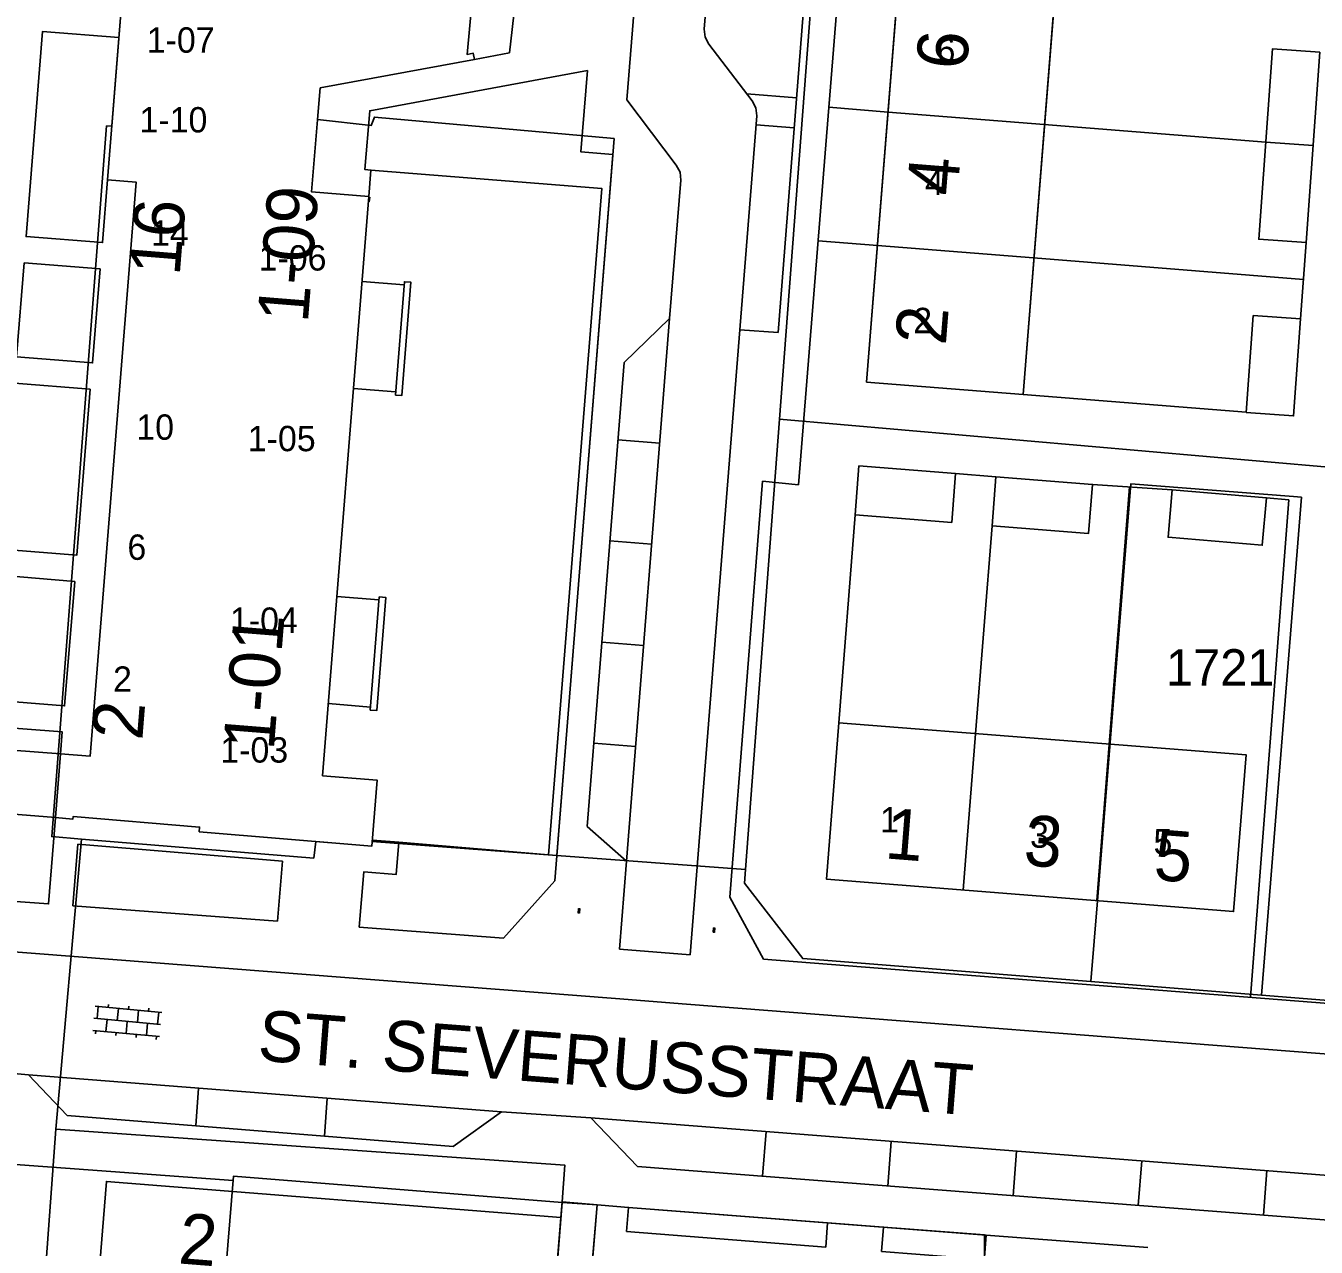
# Model space of a CAD drawing. Extents: x 148816 to 151297, y 399515 to 402500.
# Drawn here: x 150079.6 to 150143.2, y 401086.2 to 401146.4 of the extents above; entities that cross this region are included whole.
import ezdxf

# ---------------------------------------------------------------- set-up
doc = ezdxf.new("R2010")
doc.units = 0
for name, color, linetype in [('B01 Hoofdgebouw  [T] Norm', 7, 'Continuous'), ('B01 hoofgebouw', 7, 'Continuous'), ('B02 Bijgebouw  [D] Norm', 7, 'Continuous'), ('B03 Overig opstal  [D] Norm', 7, 'Continuous'), ('B07 Tussenmuur  [D] Norm', 7, 'Continuous'), ('G01 perceelsgrens', 7, 'Continuous'), ('S02 Open verharding  Norm', 7, 'Continuous'), ('T01 Muur  [T] Gem', 7, 'Continuous'), ('T04 Haag heg  [D] Gem', 7, 'Continuous'), ('V00 Kant verharding algemeen  [T] Norm', 7, 'Continuous'), ('V00 Kant verharding algemeen secundair  [D] Gem', 7, 'Continuous'), ('V00 Kant verharding algemeen secundair  [T] Gem', 7, 'Continuous'), ('V00 Kant verharding algemeen secundair  [T] Norm', 7, 'Continuous'), ('Z01 perceelnummer', 7, 'Continuous'), ('Z02 huisnummer', 7, 'Continuous'), ('Z02 Huisnummer  [Tekst] Norm', 7, 'Continuous'), ('Z06 straatnaam', 7, 'Continuous')]:
    doc.layers.add(name, color=color, linetype=linetype)

msp = doc.modelspace()

# ---------------------------------------------------------------- linework, layer by layer
at = {"layer": 'B01 Hoofdgebouw  [T] Norm'}
for p, q in [((150125.77, 401188.32), (150121.02, 401128.82)), ((150128.74, 401128.21), (150133.46, 401187.71)), ((150096.47, 401137.714), (150096.514, 401137.71)), ((150096.534, 401137.939), (150096.514, 401137.71)), ((150121.02, 401128.82), (150128.74, 401128.21)), ((150119.04, 401104.32), (150119.65, 401112.02)), ((150119.65, 401112.02), (150139.73, 401110.44)), ((150139.73, 401110.44), (150139.11, 401102.72)), ((150139.11, 401102.72), (150119.04, 401104.32)), ((150107.74, 401088.27), (150107.32, 401083.29)), ((150109.29, 401088.14), (150107.74, 401088.27)), ((150109.19, 401086.95), (150109.29, 401088.14)), ((150119.1, 401087.38), (150119.01, 401086.18)), ((150121.86, 401087.17), (150119.1, 401087.38)), ((150119.01, 401086.18), (150109.19, 401086.95)), ((150121.76, 401085.97), (150121.86, 401087.17))]:
    msp.add_line(p, q, dxfattribs=at)
for points in [[(150094.801, 401157.554), (150089.023, 401158.007), (150088.328, 401149.135), (150084.462, 401149.474), (150083.617, 401138.782), (150085.028, 401138.671)], [(150084.462, 401149.474), (150083.617, 401138.782), (150085.033, 401138.671), (150082.755, 401110.372), (150081.3, 401110.489), (150081.048, 401107.349), (150081.905, 401107.278), (150081.915, 401107.398), (150088.154, 401106.881), (150088.135, 401106.652), (150096.646, 401105.946), (150096.905, 401109.196), (150094.214, 401109.411), (150096.492, 401137.971), (150093.661, 401138.2), (150094.094, 401143.321), (150101.701, 401144.724), (150101.639, 401145.031), (150101.335, 401144.972), (150101.581, 401147.661)], [(150159.43, 401055.367), (150103.749, 401059.805), (150106.027, 401088.384), (150089.819, 401089.676), (150089.357, 401084.077), (150072.596, 401085.396), (150064.835, 401063.042), (150061.655, 401063.293), (150061.425, 401060.292), (150060.339, 401060.389), (150057.944, 401053.414), (150058.352, 401053.264), (150055.66, 401045.492), (150077.02, 401043.763), (150077.147, 401045.328), (150166.382, 401038.298), (150166.296, 401037.171), (150169.534, 401036.923), (150169.622, 401038.049), (150170.603, 401037.973), (150171.908, 401054.764), (150162.682, 401055.358), (150162.662, 401055.109), (150159.43, 401055.367)]]:
    msp.add_lwpolyline(points, dxfattribs=at)
msp.add_lwpolyline([(150166.382, 401038.298), (150166.296, 401037.171), (150169.534, 401036.923), (150169.622, 401038.049), (150170.603, 401037.973), (150171.908, 401054.764), (150162.682, 401055.358), (150162.662, 401055.109), (150103.749, 401059.805), (150106.027, 401088.384), (150089.819, 401089.676), (150089.357, 401084.077), (150072.596, 401085.396), (150064.835, 401063.042), (150061.655, 401063.293), (150061.425, 401060.292), (150060.339, 401060.389), (150057.944, 401053.414), (150058.352, 401053.264), (150055.66, 401045.492), (150077.02, 401043.763), (150077.147, 401045.328)], close=True, dxfattribs=at)
at = {"layer": 'B01 hoofgebouw'}
for points in [[(150128.74, 401128.21), (150121.02, 401128.82), (150125.77, 401188.32), (150133.46, 401187.71), (150128.74, 401128.21)], [(150084.462, 401149.474), (150083.617, 401138.782), (150085.033, 401138.671), (150082.755, 401110.372), (150081.3, 401110.489), (150081.048, 401107.349), (150081.905, 401107.278), (150081.915, 401107.398), (150088.154, 401106.881), (150088.135, 401106.652), (150096.646, 401105.946), (150096.905, 401109.196), (150094.214, 401109.411), (150096.492, 401137.971), (150093.661, 401138.2)], [(150093.661, 401138.2), (150094.094, 401143.321), (150101.701, 401144.724), (150101.639, 401145.031), (150101.335, 401144.972), (150101.581, 401147.661)], [(150119.65, 401112.02), (150119.04, 401104.32), (150139.11, 401102.72), (150139.73, 401110.44), (150119.65, 401112.02)], [(150159.43, 401055.367), (150103.749, 401059.805), (150106.027, 401088.384), (150089.819, 401089.676), (150089.357, 401084.077), (150072.596, 401085.396), (150064.835, 401063.042), (150061.655, 401063.293), (150061.425, 401060.292), (150060.339, 401060.389), (150057.944, 401053.414), (150058.352, 401053.264), (150055.66, 401045.492), (150077.02, 401043.763), (150077.147, 401045.328), (150166.382, 401038.298), (150166.296, 401037.171), (150169.534, 401036.923), (150169.622, 401038.049), (150170.603, 401037.973), (150171.908, 401054.764), (150162.682, 401055.358), (150162.662, 401055.109), (150159.43, 401055.367)], [(150105.96, 401087.64), (150083.56, 401089.42), (150081.52, 401064.26), (150103.93, 401062.47), (150105.96, 401087.64)], [(150176.42, 401081.7), (150174.88, 401081.82), (150174.76, 401080.62), (150169.17, 401081.05), (150169.28, 401082.25), (150163.3, 401082.72), (150163.41, 401083.92), (150160.63, 401084.15), (150160.51, 401082.94), (150154.57, 401083.41), (150154.45, 401082.39), (150126.75, 401084.591), (150126.83, 401085.57), (150121.76, 401085.97), (150121.86, 401087.17), (150119.1, 401087.38), (150119.01, 401086.18), (150109.19, 401086.95), (150109.29, 401088.14), (150107.74, 401088.27), (150107.32, 401083.29)]]:
    msp.add_lwpolyline(points, dxfattribs=at)
at = {"layer": 'B02 Bijgebouw  [D] Norm'}
for points in [[(150143.361, 401145.079), (150142.686, 401135.696), (150140.349, 401135.864), (150141.024, 401145.247)], [(150140.077, 401132.106), (150139.733, 401127.321), (150142.07, 401127.153), (150142.414, 401131.938)], [(150120.647, 401124.688), (150125.411, 401124.31), (150125.22, 401121.902), (150120.456, 401122.28)], [(150127.394, 401124.15), (150132.158, 401123.772), (150131.967, 401121.364), (150127.203, 401121.742)], [(150136.079, 401123.507), (150140.726, 401123.107), (150140.525, 401120.773), (150135.878, 401121.173)]]:
    msp.add_lwpolyline(points, close=True, dxfattribs=at)
at = {"layer": 'B03 Overig opstal  [D] Norm'}
for p, q in [((150098.231, 401133.614), (150096.158, 401133.78)), ((150097.81, 401128.333), (150095.736, 401128.498)), ((150096.992, 401118.083), (150094.919, 401118.249)), ((150096.571, 401112.802), (150094.497, 401112.968))]:
    msp.add_line(p, q, dxfattribs=at)
at = {"layer": 'B07 Tussenmuur  [D] Norm'}
for p, q in [((150129.771, 401141.516), (150122.081, 401142.13)), ((150129.771, 401141.516), (150122.081, 401142.13)), ((150143.03, 401140.481), (150140.693, 401140.649)), ((150143.03, 401140.481), (150140.693, 401140.649)), ((150129.246, 401134.94), (150121.556, 401135.554)), ((150129.246, 401134.94), (150121.556, 401135.554)), ((150126.396, 401111.482), (150125.782, 401103.782)), ((150126.396, 401111.482), (150125.782, 401103.782)), ((150132.98, 401110.957), (150132.366, 401103.257)), ((150132.98, 401110.957), (150132.366, 401103.257))]:
    msp.add_line(p, q, dxfattribs=at)
at = {"layer": 'G01 perceelsgrens'}
for points in [[(150116.737, 401126.99), (150143.784, 401124.619), (150146.129, 401161.264), (150144.178, 401161.432), (150144.987, 401171.231), (150146.833, 401171.038), (150152.297, 401243.622), (150126.203, 401245.518)], [(150126.203, 401245.518), (150121.027, 401183.838), (150116.737, 401126.99)], [(150085.821, 401149.354), (150084.462, 401149.474), (150083.826, 401141.428)], [(150103.709, 401147.493), (150103.431, 401145.043)], [(150103.431, 401145.043), (150101.701, 401144.724), (150094.094, 401143.321), (150093.962, 401141.764)], [(150082.324, 401106.293), (150080.861, 401106.413), (150083.569, 401141.45), (150083.826, 401141.428)], [(150093.962, 401141.764), (150096.609, 401141.471), (150096.767, 401141.88), (150108.582, 401140.829)], [(150108.582, 401140.829), (150105.75, 401105.489)], [(150116.737, 401126.99), (150115.061, 401104.792)], [(150142.057, 401123.183), (150134.051, 401123.808), (150132.401, 401103.255)], [(150142.456, 401123.152), (150140.484, 401098.598)], [(150142.057, 401123.183), (150142.456, 401123.152)], [(150082.324, 401106.293), (150081.063, 401091.988)], [(150093.879, 401106.175), (150093.773, 401105.359), (150082.324, 401106.293)], [(150093.879, 401106.175), (150096.646, 401105.946), (150096.663, 401106.166)], [(150105.75, 401105.489), (150096.663, 401106.166)], [(150115.061, 401104.792), (150105.75, 401105.489)], [(150115.061, 401104.792), (150115.011, 401104.123), (150117.875, 401100.4), (150132.081, 401099.268)], [(150132.401, 401103.255), (150132.081, 401099.268)], [(150132.081, 401099.268), (150140.484, 401098.598)], [(150140.484, 401098.598), (150157.567, 401097.237), (150157.934, 401097.461)], [(150080.547, 401084.8), (150081.063, 401091.988)], [(150081.063, 401091.988), (150106.15, 401090.22), (150106.022, 401088.414)], [(150104.704, 401072.066), (150105.96, 401087.64), (150106.022, 401088.414)], [(150106.022, 401088.414), (150109.29, 401088.14), (150126.921, 401086.776)], [(150126.921, 401086.776), (150126.75, 401084.591), (150126.297, 401077.142), (150125.905, 401072.206), (150125.964, 401071.573), (150125.922, 401071.033)], [(150126.921, 401086.776), (150134.887, 401086.155)]]:
    msp.add_lwpolyline(points, dxfattribs=at)
at = {"layer": 'S02 Open verharding  Norm'}
for p, q in [((150106.803, 401102.712), (150106.818, 401102.711)), ((150106.811, 401102.812), (150106.826, 401102.81)), ((150106.813, 401102.646), (150106.831, 401102.875)), ((150106.874, 401102.656), (150106.814, 401102.661)), ((150106.822, 401102.761), (150106.881, 401102.756)), ((150106.889, 401102.856), (150106.83, 401102.86)), ((150106.872, 401102.641), (150106.891, 401102.87)), ((150106.877, 401102.706), (150106.892, 401102.705)), ((150106.885, 401102.806), (150106.9, 401102.804)), ((150113.464, 401101.696), (150113.482, 401101.925)), ((150113.523, 401101.691), (150113.542, 401101.92)), ((150113.454, 401101.762), (150113.469, 401101.761)), ((150113.462, 401101.861), (150113.477, 401101.86)), ((150113.525, 401101.706), (150113.465, 401101.711)), ((150113.473, 401101.81), (150113.532, 401101.806)), ((150113.54, 401101.905), (150113.481, 401101.91)), ((150113.528, 401101.756), (150113.543, 401101.755)), ((150113.536, 401101.856), (150113.551, 401101.854)), ((150083.649, 401097.995), (150083.663, 401098.144)), ((150083.002, 401098.055), (150086.288, 401097.749)), ((150083.151, 401098.041), (150083.095, 401097.444)), ((150084.147, 401097.949), (150084.091, 401097.351)), ((150084.645, 401097.902), (150084.659, 401098.052)), ((150085.142, 401097.856), (150085.087, 401097.259)), ((150085.64, 401097.81), (150085.654, 401097.959)), ((150086.138, 401097.763), (150086.083, 401097.166)), ((150082.89, 401096.861), (150086.176, 401096.555)), ((150082.946, 401097.458), (150086.232, 401097.152)), ((150083.04, 401096.847), (150083.026, 401096.697)), ((150083.593, 401097.398), (150083.538, 401096.8)), ((150084.589, 401097.305), (150084.533, 401096.708)), ((150085.529, 401096.615), (150085.585, 401097.212)), ((150084.036, 401096.754), (150084.022, 401096.605)), ((150085.031, 401096.661), (150085.017, 401096.512)), ((150086.027, 401096.569), (150086.013, 401096.419))]:
    msp.add_line(p, q, dxfattribs=at)
at = {"layer": 'T01 Muur  [T] Gem'}
for points in [[(150097.798, 401128.183), (150098.243, 401133.764), (150098.562, 401133.739), (150098.117, 401128.157)], [(150096.559, 401112.652), (150097.004, 401118.233), (150097.323, 401118.208), (150096.878, 401112.627)]]:
    msp.add_lwpolyline(points, close=True, dxfattribs=at)
at = {"layer": 'T04 Haag heg  [D] Gem'}
for p, q in [((150119.164, 401142.364), (150122.081, 401142.13)), ((150140.693, 401140.649), (150129.771, 401141.516)), ((150118.636, 401135.789), (150121.556, 401135.554)), ((150142.555, 401133.884), (150129.246, 401134.94)), ((150125.411, 401124.31), (150127.394, 401124.15)), ((150132.158, 401123.772), (150136.079, 401123.507)), ((150132.98, 401110.957), (150133.978, 401123.649)), ((150119.65, 401112.02), (150120.457, 401122.28)), ((150126.396, 401111.482), (150127.203, 401121.742))]:
    msp.add_line(p, q, dxfattribs=at)
msp.add_lwpolyline([(150097.967, 401106.138), (150105.352, 401105.523), (150107.982, 401138.355), (150096.595, 401139.267)], dxfattribs=at)
at = {"layer": 'V00 Kant verharding algemeen  [T] Norm'}
for p, q in [((150112.47, 401183.32), (150109.2, 401142.73)), ((150113.976, 401158.172), (150113.02, 401146.21)), ((150118.15, 401150.24), (150116.67, 401131.27)), ((150080.412, 401146.107), (150084.171, 401145.81)), ((150113.07, 401145.83), (150113.02, 401146.21)), ((150113.24, 401145.48), (150113.07, 401145.83)), ((150115.38, 401142.68), (150113.24, 401145.48)), ((150109.2, 401142.73), (150111.64, 401139.52)), ((150117.572, 401142.83), (150115.119, 401143.021)), ((150115.57, 401142.34), (150115.38, 401142.68)), ((150115.61, 401141.95), (150115.57, 401142.34)), ((150112.33, 401100.59), (150115.61, 401141.95)), ((150117.456, 401141.349), (150115.574, 401141.496)), ((150111.64, 401139.52), (150111.83, 401139.17)), ((150096.298, 401139.291), (150096.595, 401139.267)), ((150111.83, 401139.17), (150111.86, 401138.78)), ((150111.86, 401138.78), (150111.317, 401131.961)), ((150142.685, 401135.696), (150142.414, 401131.938)), ((150111.317, 401131.961), (150109.069, 401129.787)), ((150116.67, 401131.27), (150114.77, 401131.4)), ((150109.069, 401129.787), (150107.247, 401106.909)), ((150128.74, 401128.21), (150139.734, 401127.338)), ((150114.29, 401103.43), (150115.89, 401123.94)), ((150115.89, 401123.94), (150117.67, 401123.76)), ((150141.836, 401123.021), (150139.943, 401098.492)), ((150140.726, 401123.107), (150141.836, 401123.021)), ((150109.186, 401105.208), (150107.247, 401106.909)), ((150082.147, 401106.045), (150081.902, 401102.997)), ((150092.23, 401105.209), (150082.147, 401106.045)), ((150092.23, 401105.209), (150091.984, 401102.247)), ((150108.84, 401100.87), (150109.186, 401105.208)), ((150115.94, 401100.37), (150114.29, 401103.43)), ((150091.984, 401102.247), (150081.902, 401102.997)), ((150077.144, 401100.876), (150108.65, 401098.427)), ((150161.45, 401096.81), (150115.94, 401100.37)), ((150112.141, 401098.156), (150166.019, 401093.969)), ((150103.027, 401092.845), (150107.437, 401092.546)), ((150107.437, 401092.546), (150109.724, 401090.152)), ((150165.247, 401085.829), (150109.724, 401090.152)), ((150106.027, 401088.384), (150107.74, 401088.27)), ((150109.29, 401088.14), (150119.1, 401087.38)), ((150126.83, 401086.78), (150121.86, 401087.17)), ((150126.83, 401085.57), (150126.83, 401086.78))]:
    msp.add_line(p, q, dxfattribs=at)
for points in [[(150117.67, 401123.76), (150122.873, 401188.553), (150125.77, 401188.32)], [(150084.171, 401145.81), (150080.412, 401146.107), (150079.601, 401135.991), (150083.373, 401135.693), (150083.617, 401138.782)], [(150096.492, 401137.971), (150096.595, 401139.267), (150096.298, 401139.291), (150096.533, 401142.195), (150107.264, 401144.172), (150106.944, 401140.166), (150108.518, 401140.042), (150105.65, 401104.23), (150103.13, 401101.41), (150096.013, 401101.944)], [(150096.013, 401101.944), (150096.239, 401104.675), (150097.835, 401104.543), (150097.967, 401106.138), (150096.67, 401106.245)], [(150074.424, 401095.14), (150079.715, 401094.665), (150081.62, 401092.673), (150100.65, 401091.137), (150103.027, 401092.845)], [(150089.801, 401089.457), (150074.374, 401090.591), (150072.601, 401085.396)]]:
    msp.add_lwpolyline(points, dxfattribs=at)
for points in [[(150079.498, 401134.695), (150079.131, 401130.06), (150082.878, 401129.763), (150083.245, 401134.398)], [(150079.029, 401128.763), (150078.382, 401120.588), (150082.103, 401120.294), (150082.75, 401128.469)], [(150081.997, 401118.998), (150081.494, 401112.858), (150077.795, 401113.161), (150078.298, 401119.301)], [(150077.692, 401111.865), (150081.386, 401111.573), (150081.3, 401110.489), (150077.606, 401110.781)], [(150077.358, 401107.645), (150081.048, 401107.349), (150080.706, 401103.093), (150077.02, 401103.37)]]:
    msp.add_lwpolyline(points, close=True, dxfattribs=at)
at = {"layer": 'V00 Kant verharding algemeen secundair  [D] Gem'}
for p, q in [((150087.959, 401092.161), (150088.104, 401094.01)), ((150094.299, 401091.65), (150094.444, 401093.515)), ((150115.895, 401089.672), (150116.067, 401091.874)), ((150122.067, 401089.191), (150122.238, 401091.393)), ((150128.238, 401088.711), (150128.409, 401090.913)), ((150134.409, 401088.23), (150134.581, 401090.432)), ((150140.581, 401087.75), (150140.752, 401089.952))]:
    msp.add_line(p, q, dxfattribs=at)
at = {"layer": 'V00 Kant verharding algemeen secundair  [T] Gem'}
for p, q in [((150108.765, 401125.972), (150110.827, 401125.808)), ((150108.368, 401120.988), (150110.43, 401120.823)), ((150107.971, 401116.003), (150110.033, 401115.839)), ((150107.574, 401111.019), (150109.636, 401110.855))]:
    msp.add_line(p, q, dxfattribs=at)
at = {"layer": 'V00 Kant verharding algemeen secundair  [T] Norm'}
for p, q in [((150111.317, 401131.961), (150109.186, 401105.208)), ((150108.84, 401100.87), (150112.33, 401100.59)), ((150108.65, 401098.427), (150112.141, 401098.156)), ((150079.715, 401094.665), (150103.027, 401092.845)), ((150107.437, 401092.546), (150167.565, 401087.864))]:
    msp.add_line(p, q, dxfattribs=at)

# ---------------------------------------------------------------- texts
at = {"layer": 'Z01 perceelnummer'}
msp.add_text('1721', height=1.8, dxfattribs=at).set_placement((150135.772, 401113.853))
at = {"layer": 'Z02 huisnummer'}
for s, rotation, p in [('6', 85.41237, (150125.95, 401144.18)), ('4', 85.41237, (150125.496, 401137.964)), ('1-09', 85.41237, (150093.484, 401131.7)), ('16', 85.41237, (150087.167, 401134.021)), ('2', 85.46948, (150124.924, 401130.602)), ('1-01', 85.41237, (150091.804, 401110.634)), ('2', 85.41237, (150085.324, 401111.13)), ('1', 355.46948, (150121.876, 401105.347)), ('3', 355.41237, (150128.716, 401105.014)), ('5', 355.46948, (150135.126, 401104.29)), ('2', 355.46948, (150087.062, 401085.379))]:
    msp.add_text(s, height=2.5, rotation=rotation, dxfattribs=at).set_placement(p)
at = {"layer": 'Z02 Huisnummer  [Tekst] Norm'}
for s, p in [('1-07', (150085.545, 401145.056)), ('6', (150124.47, 401144.557)), ('1-10', (150085.188, 401141.125)), ('4', (150123.895, 401138.036)), ('14', (150085.754, 401135.546)), ('1-06', (150091.058, 401134.317)), ('2', (150123.319, 401131.231)), ('10', (150085.031, 401125.977)), ('1-05', (150090.526, 401125.412)), ('6', (150084.593, 401120.058)), ('1-04', (150089.645, 401116.459)), ('2', (150083.887, 401113.554)), ('1-03', (150089.17, 401110.063)), ('1', (150121.69, 401106.62)), ('3', (150129.076, 401105.864)), ('5', (150135.16, 401105.54))]:
    msp.add_text(s, height=1.25, dxfattribs=at).set_placement(p)
at = {"layer": 'Z06 straatnaam'}
msp.add_text('ST. SEVERUSSTRAAT', height=2.5, rotation=355.58372, dxfattribs=at).set_placement((150090.967, 401095.388))

doc.saveas('drawing.dxf')
